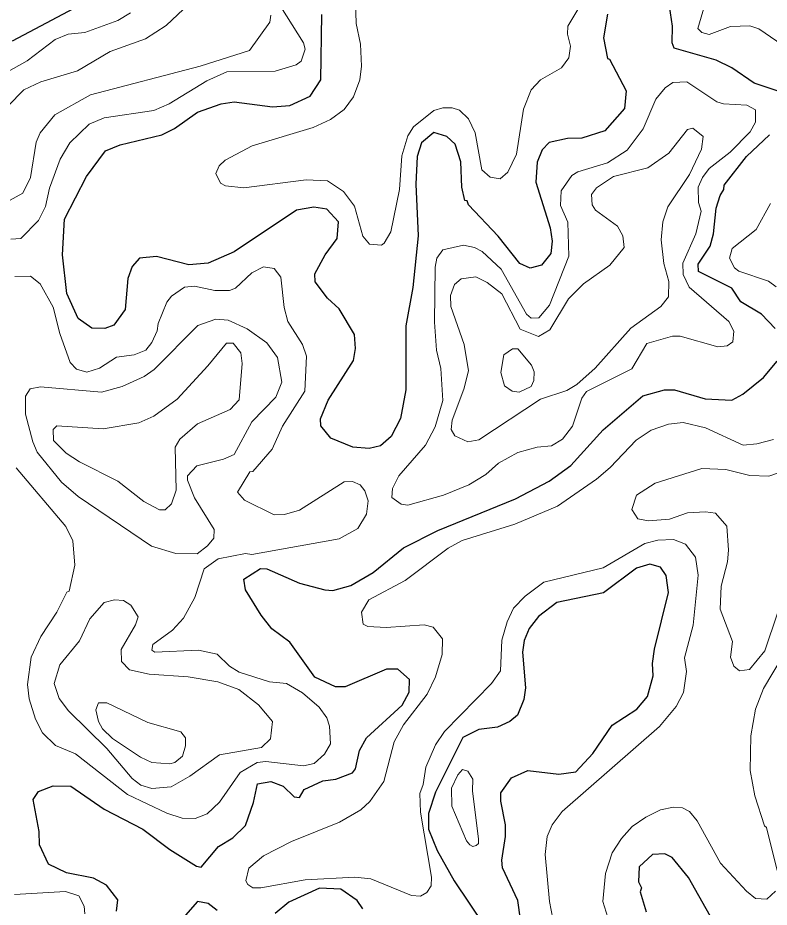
# Model space of a CAD drawing. Extents: x 763.2 to 816.8, y 7896.5 to 7952.7.
# Drawn here: x 786.774 to 789.274, y 7924.374 to 7927.332 of the extents above; entities that cross this region are included whole.
import ezdxf

# ---------------------------------------------------------------- set-up
doc = ezdxf.new("R2010")
doc.units = 0
doc.header["$LTSCALE"] = 0.064
doc.layers.add('1', color=7, linetype='Continuous', lineweight=25)
doc.layers.add('2', color=7, linetype='Continuous', lineweight=13)

msp = doc.modelspace()

# ---------------------------------------------------------------- linework, layer by layer
at = {"layer": '1'}
for points in [[(787.0165, 7927.3947), (786.7551, 7927.2544)], [(789.3032, 7927.0886), (789.2233, 7927.1149), (789.1495, 7927.1664), (789.0969, 7927.1911), (788.9574, 7927.2313), (788.9508, 7927.2493), (788.9522, 7927.3045), (788.9424, 7927.3711)], [(788.7352, 7927.3449), (788.7224, 7927.266), (788.7353, 7927.197), (788.7421, 7927.1951), (788.7976, 7927.09), (788.7918, 7927.0307), (788.7271, 7926.957), (788.6499, 7926.9322), (788.6022, 7926.9311), (788.5418, 7926.9177), (788.5178, 7926.8936), (788.5017, 7926.8524), (788.4967, 7926.7859), (788.5446, 7926.634), (788.5511, 7926.5894), (788.5474, 7926.548), (788.5166, 7926.5101), (788.4785, 7926.4993), (788.444, 7926.5148), (788.3721, 7926.606), (788.2727, 7926.7106), (788.2683, 7926.724), (788.2607, 7926.725), (788.2506, 7926.7695), (788.2473, 7926.8535), (788.2286, 7926.9121), (788.201, 7926.9378), (788.1578, 7926.9507), (788.1174, 7926.917), (788.1029, 7926.8714), (788.0977, 7926.7794), (788.1058, 7926.607), (788.0876, 7926.435), (788.0649, 7926.3079), (788.0648, 7926.0949), (788.0468, 7925.9996), (788.0163, 7925.9402), (787.9809, 7925.9094), (787.9432, 7925.8996), (787.8886, 7925.9042), (787.8152, 7925.934), (787.7823, 7925.9751), (787.7809, 7925.9986), (787.8061, 7926.0604), (787.8902, 7926.1922), (787.897, 7926.233), (787.8937, 7926.279), (787.8428, 7926.3644), (787.8038, 7926.4004), (787.7627, 7926.4543), (787.7617, 7926.481), (787.7965, 7926.5444), (787.8364, 7926.5987), (787.8407, 7926.6542), (787.8018, 7926.6961), (787.7584, 7926.7028), (787.7016, 7926.6929), (787.4936, 7926.5539), (787.4074, 7926.5158), (787.3425, 7926.5108), (787.2359, 7926.5386), (787.1792, 7926.5335), (787.1545, 7926.5057), (787.1402, 7926.4648), (787.1313, 7926.3618), (787.0933, 7926.3105), (787.063, 7926.2991), (787.0197, 7926.3007), (786.9747, 7926.3323), (786.9372, 7926.4156), (786.9227, 7926.5445), (786.9292, 7926.6628), (787.003, 7926.8051), (787.0652, 7926.8896), (787.1142, 7926.9097), (787.253, 7926.943), (787.2957, 7926.9644), (787.3714, 7927.0185), (787.4502, 7927.0465), (787.4937, 7927.0529), (787.6211, 7927.0367), (787.6785, 7927.0405), (787.7461, 7927.0716), (787.7817, 7927.1265), (787.7854, 7927.3432)], [(789.2935, 7926.2994), (789.2481, 7926.3462), (789.1797, 7926.3872), (789.1487, 7926.4337), (789.0379, 7926.4887), (789.037, 7926.5135), (789.0776, 7926.5733), (789.0885, 7926.6136), (789.097, 7926.6997), (789.1099, 7926.7416), (789.1227, 7926.7616), (789.1242, 7926.7762), (789.1977, 7926.8712), (789.2746, 7926.9431)], [(786.8451, 7924.6265), (786.8246, 7924.7331), (786.8432, 7924.7594), (786.8915, 7924.7783), (786.9505, 7924.7766), (787.0617, 7924.7001), (787.1898, 7924.6343), (787.2792, 7924.5661), (787.368, 7924.5108), (787.3837, 7924.5077), (787.4419, 7924.5762), (787.489, 7924.6056), (787.5309, 7924.6463), (787.558, 7924.7225), (787.5717, 7924.7843), (787.6153, 7924.7929), (787.6571, 7924.7767), (787.6936, 7924.7411), (787.7116, 7924.7394), (787.7269, 7924.7657), (787.7888, 7924.7949), (787.8315, 7924.8), (787.8872, 7924.8215), (787.8978, 7924.835), (787.9105, 7924.8952), (787.9334, 7924.9377), (788.0527, 7925.046), (788.0761, 7925.0892), (788.0775, 7925.1318), (788.0384, 7925.1662), (788.0008, 7925.1656), (787.8627, 7925.1073), (787.831, 7925.1076), (787.7615, 7925.1399), (787.6791, 7925.2562), (787.6195, 7925.2997), (787.5834, 7925.3456), (787.5315, 7925.4302), (787.5261, 7925.4654), (787.581, 7925.5011), (787.6021, 7925.5002), (787.7106, 7925.4521), (787.7953, 7925.4294), (787.8222, 7925.4279), (787.8815, 7925.4445), (787.9558, 7925.4881), (788.0565, 7925.5698), (788.1709, 7925.6278), (788.4295, 7925.7331), (788.5421, 7925.7914), (788.6137, 7925.8436), (788.7207, 7925.9618), (788.8529, 7926.0753), (788.9253, 7926.0947), (788.9588, 7926.0949), (789.0607, 7926.0654), (789.1487, 7926.0605), (789.1856, 7926.0802), (789.2549, 7926.1365), (789.3005, 7926.1904)], [(788.446, 7924.3332), (788.4378, 7924.3963), (788.3866, 7924.5051), (788.3838, 7924.5312), (788.3967, 7924.6101), (788.3967, 7924.648), (788.3806, 7924.7269), (788.3807, 7924.7552), (788.4167, 7924.8047), (788.4701, 7924.8291), (788.5736, 7924.8165), (788.6301, 7924.8248), (788.6865, 7924.886), (788.7513, 7924.9799), (788.8332, 7925.0329), (788.8683, 7925.0749), (788.888, 7925.1443), (788.8851, 7925.1853), (788.8915, 7925.2323), (788.9389, 7925.4212), (788.9304, 7925.4774), (788.9118, 7925.5051), (788.8765, 7925.5155), (788.8325, 7925.5022), (788.7221, 7925.4197), (788.5668, 7925.388), (788.5065, 7925.3416), (788.4745, 7925.3015), (788.4589, 7925.2616), (788.4527, 7925.2222), (788.4623, 7925.1039), (788.4573, 7925.0656), (788.436, 7925.0136), (788.4109, 7924.9919), (788.3695, 7924.9733), (788.3074, 7924.9656), (788.2541, 7924.9391), (788.1635, 7924.7572), (788.1398, 7924.6858), (788.1405, 7924.6341), (788.1691, 7924.5636), (788.2257, 7924.462), (788.3257, 7924.3141)], [(787.0688, 7924.448), (787.0262, 7924.4711), (786.9357, 7924.4883), (786.8756, 7924.5177), (786.8457, 7924.5823), (786.8451, 7924.6265)], [(789.0984, 7924.3083), (789.0052, 7924.4738), (788.9504, 7924.54), (788.9258, 7924.5516), (788.8852, 7924.5498), (788.8407, 7924.5089), (788.8391, 7924.4587), (788.8483, 7924.4384), (788.8442, 7924.4254), (788.8639, 7924.3589)], [(787.1027, 7924.361), (787.1064, 7924.3987), (787.0688, 7924.448)], [(787.9217, 7924.3692), (787.9028, 7924.3966), (787.8486, 7924.4345), (787.7773, 7924.4383), (787.6755, 7924.3916), (787.6297, 7924.3532)], [(787.4372, 7924.3637), (787.4073, 7924.3872), (787.372, 7924.393), (787.3319, 7924.3479)]]:
    msp.add_lwpolyline(points, dxfattribs=at)
at = {"layer": '2'}
for points in [[(787.3832, 7927.4161), (787.2676, 7927.307), (787.1991, 7927.2628), (787.0814, 7927.2204), (786.9724, 7927.1559), (786.8501, 7927.1193), (786.7942, 7927.0931), (786.7403, 7927.0383), (786.7026, 7926.9726), (786.6683, 7926.8622), (786.6746, 7926.7809), (786.7094, 7926.7378), (786.7461, 7926.7245), (786.7906, 7926.7487), (786.8157, 7926.8017), (786.8347, 7926.9187), (786.8488, 7926.9495), (786.897, 7927.0097), (787.0157, 7927.0758), (787.3806, 7927.1713), (787.5442, 7927.2235), (787.6126, 7927.3178), (787.6159, 7927.341)], [(786.7503, 7926.5964), (786.7839, 7926.5986), (786.8431, 7926.6581), (786.8656, 7926.7044), (786.8793, 7926.7656), (786.9151, 7926.8622), (786.947, 7926.9161), (787.0114, 7926.979), (787.061, 7926.9999), (787.2267, 7927.0236), (787.2779, 7927.0467), (787.4031, 7927.1231), (787.4693, 7927.1531), (787.6296, 7927.1554), (787.6996, 7927.176), (787.7171, 7927.1885), (787.7294, 7927.2283), (787.7248, 7927.2491), (787.6485, 7927.3687)], [(787.8973, 7927.386), (787.8997, 7927.3133), (787.9137, 7927.2446), (787.917, 7927.1714), (787.9118, 7927.1264), (787.8911, 7927.0692), (787.8599, 7927.0274), (787.8144, 7926.9937), (787.7566, 7926.9679), (787.554, 7926.9062), (787.4634, 7926.8591), (787.4442, 7926.8399), (787.4322, 7926.8142), (787.4483, 7926.7827), (787.465, 7926.7739), (787.5259, 7926.7672), (787.7328, 7926.7934), (787.8038, 7926.7898), (787.8572, 7926.7544), (787.894, 7926.7057), (787.9214, 7926.6058), (787.9434, 7926.5791), (787.9836, 7926.5766), (787.9929, 7926.5824), (788.0154, 7926.6209), (788.0437, 7926.7611), (788.0516, 7926.8733), (788.0717, 7926.9403), (788.0907, 7926.9703), (788.1578, 7927.0246), (788.1878, 7927.0333), (788.2187, 7927.0333), (788.2428, 7927.0252), (788.2729, 7926.9961), (788.2949, 7926.9494), (788.318, 7926.827), (788.3455, 7926.802), (788.3791, 7926.7972), (788.404, 7926.8192), (788.4324, 7926.8792), (788.456, 7927.0284), (788.4817, 7927.0928), (788.5131, 7927.1262), (788.5823, 7927.1665), (788.607, 7927.1994), (788.6121, 7927.2381), (788.6024, 7927.2783), (788.6039, 7927.305), (788.6368, 7927.3604)], [(789.0636, 7927.3922), (789.0364, 7927.297), (789.0491, 7927.2836), (789.0736, 7927.2766), (789.1451, 7927.3033), (789.2094, 7927.3059), (789.2385, 7927.2958), (789.3381, 7927.2282), (789.3951, 7927.2175), (789.4206, 7927.2291), (789.4407, 7927.2528), (789.4722, 7927.3215), (789.5004, 7927.3416)], [(787.1487, 7927.349), (787.1071, 7927.3229), (786.9966, 7927.2832), (786.9414, 7927.278), (786.8987, 7927.2604), (786.8055, 7927.1887), (786.7316, 7927.1486)], [(789.2784, 7926.7151), (789.23, 7926.6279), (789.1499, 7926.5647), (789.1416, 7926.5329), (789.1586, 7926.5006), (789.1722, 7926.4898), (789.2711, 7926.4565), (789.2968, 7926.4371)], [(787.3253, 7925.3362), (787.3627, 7925.4041), (787.3936, 7925.4996), (787.4405, 7925.5332), (787.5309, 7925.5505), (787.5528, 7925.5479), (787.8432, 7925.5998), (787.9048, 7925.6344), (787.9334, 7925.6815), (787.9399, 7925.7258), (787.9283, 7925.7597), (787.9129, 7925.7788), (787.8873, 7925.7907), (787.8596, 7925.789), (787.7111, 7925.6947), (787.6613, 7925.6806), (787.6272, 7925.6795), (787.5277, 7925.7284), (787.5048, 7925.7548), (787.5461, 7925.8221), (787.556, 7925.8231), (787.6201, 7925.8979), (787.6544, 7925.9743), (787.7291, 7926.091), (787.7343, 7926.2074), (787.7215, 7926.2455), (787.672, 7926.3223), (787.6605, 7926.3684), (787.6489, 7926.4693), (787.6273, 7926.499), (787.5913, 7926.5041), (787.5522, 7926.4842), (787.4985, 7926.4336), (787.4779, 7926.4257), (787.4291, 7926.4254), (787.3614, 7926.4399), (787.3287, 7926.4365), (787.2855, 7926.4067), (787.2692, 7926.3867), (787.2409, 7926.3153), (787.2374, 7926.2908), (787.22, 7926.2528), (787.2, 7926.2267), (787.1609, 7926.2118), (787.1018, 7926.2034), (787.0461, 7926.1675), (787.0041, 7926.1543), (786.9697, 7926.1634), (786.948, 7926.1858), (786.9133, 7926.2827), (786.8916, 7926.3703), (786.8486, 7926.4479), (786.8166, 7926.4729), (786.7644, 7926.4716)], [(789.2874, 7925.9298), (789.2327, 7925.9154), (789.1868, 7925.9109), (789.0616, 7925.9686), (788.9871, 7925.9866), (788.9385, 7925.9813), (788.8807, 7925.9606), (788.8308, 7925.9272), (788.7448, 7925.8365), (788.6992, 7925.7975), (788.5698, 7925.7081), (788.4278, 7925.6484), (788.2523, 7925.5935), (788.2057, 7925.5686), (788.0631, 7925.4606), (787.9421, 7925.3968), (787.9172, 7925.356), (787.9228, 7925.3161), (787.9381, 7925.308), (787.9991, 7925.3045), (788.1262, 7925.3139), (788.1559, 7925.3053), (788.1863, 7925.267), (788.186, 7925.2152), (788.1632, 7925.1411), (788.1354, 7925.0827), (788.0574, 7924.9811), (788.0256, 7924.9248), (787.9921, 7924.7928), (787.9447, 7924.7262), (787.9146, 7924.6978), (787.8438, 7924.6572), (787.6842, 7924.593), (787.5913, 7924.5454), (787.5422, 7924.5048), (787.5324, 7924.4625), (787.5396, 7924.4499), (787.5563, 7924.4394), (787.5824, 7924.4384), (787.7297, 7924.466), (787.8946, 7924.4745), (787.9478, 7924.469), (788.0836, 7924.4133), (788.1134, 7924.4107), (788.1347, 7924.423)], [(786.7682, 7925.8354), (786.9332, 7925.6408), (786.9566, 7925.5934), (786.9635, 7925.5117), (786.9444, 7925.4256), (786.9373, 7925.4221), (786.9033, 7925.356), (786.8511, 7925.2752), (786.8188, 7925.206), (786.806, 7925.1154), (786.8115, 7925.067), (786.8326, 7924.9998), (786.8557, 7924.9539), (786.8993, 7924.912), (786.9659, 7924.8842), (787.1393, 7924.7498), (787.2695, 7924.6867), (787.3204, 7924.6708), (787.364, 7924.67), (787.404, 7924.6853), (787.4445, 7924.7238), (787.5138, 7924.8222), (787.5705, 7924.8552), (787.5992, 7924.859), (787.7238, 7924.8444), (787.7602, 7924.8525), (787.7939, 7924.8831), (787.8146, 7924.918), (787.8104, 7924.976), (787.8023, 7925.0042), (787.776, 7925.0393), (787.7213, 7925.0875), (787.6678, 7925.1183), (787.611, 7925.1235)], [(789.3006, 7925.3522), (789.2591, 7925.2267), (789.2077, 7925.1648), (789.1744, 7925.1601), (789.1562, 7925.1763), (789.1448, 7925.2065), (789.1509, 7925.2576), (789.1101, 7925.3658), (789.1132, 7925.4427), (789.1346, 7925.5231), (789.138, 7925.5618), (789.1326, 7925.6417), (789.095, 7925.6846), (789.0614, 7925.689), (789.0017, 7925.6857), (788.9417, 7925.6645), (788.8724, 7925.6595), (788.8364, 7925.6663), (788.8161, 7925.6972), (788.8325, 7925.7448), (788.8945, 7925.7848), (789.0495, 7925.8334), (789.1291, 7925.8304), (789.2088, 7925.8107), (789.2727, 7925.8085), (789.3272, 7925.8264)], [(788.1221, 7924.7826), (788.131, 7924.8407), (788.1634, 7924.9149), (788.1935, 7924.9583), (788.3503, 7925.1182), (788.3794, 7925.1601), (788.384, 7925.2624), (788.402, 7925.3232), (788.4233, 7925.3686), (788.462, 7925.4091), (788.524, 7925.4557), (788.7216, 7925.5031), (788.8601, 7925.5843), (788.903, 7925.5953), (788.9551, 7925.597), (788.9953, 7925.5814), (789.0281, 7925.5388), (789.0376, 7925.4788), (789.0211, 7925.312), (788.9918, 7925.2036), (788.9983, 7925.1582), (788.9881, 7925.0887), (788.9645, 7925.0418), (788.909, 7924.9752), (788.5853, 7924.6926), (788.5514, 7924.6487), (788.535, 7924.6093), (788.5283, 7924.5502), (788.5429, 7924.3938), (788.5873, 7924.1629)], [(789.3002, 7924.4967), (789.2647, 7924.6394), (789.2576, 7924.645), (789.2258, 7924.7449), (789.2101, 7924.8286), (789.212, 7924.9445), (789.2283, 7925.0326), (789.2547, 7925.1023), (789.4193, 7925.3791)], [(787.2298, 7925.2222), (787.2193, 7925.2296), (787.2231, 7925.2483), (787.2886, 7925.2959), (787.3253, 7925.3362)], [(787.611, 7925.1235), (787.51, 7925.1564), (787.4782, 7925.1764), (787.4367, 7925.2162), (787.3746, 7925.2288), (787.2298, 7925.2222)], [(788.1347, 7924.423), (788.1485, 7924.445), (788.1503, 7924.4739), (788.1134, 7924.6902), (788.1111, 7924.7521), (788.1221, 7924.7826)], [(788.748, 7924.3051), (788.7196, 7924.3932), (788.7285, 7924.4861), (788.7513, 7924.5553), (788.7818, 7924.6033), (788.818, 7924.6426), (788.863, 7924.674), (788.9122, 7924.6978), (788.955, 7924.7077), (788.9856, 7924.7048), (789.0085, 7924.6925), (789.0344, 7924.6618), (789.1118, 7924.5206), (789.1983, 7924.4275), (789.2276, 7924.4038), (789.2655, 7924.4014), (789.2943, 7924.4275)], [(786.9965, 7924.3522), (786.9944, 7924.3774), (786.9768, 7924.4118), (786.9324, 7924.4267), (786.7625, 7924.417)]]:
    msp.add_lwpolyline(points, dxfattribs=at)
for points in [[(788.0716, 7925.712), (788.1897, 7925.7449), (788.274, 7925.7787), (788.3305, 7925.8137), (788.3733, 7925.8507), (788.4375, 7925.8868), (788.5014, 7925.9042), (788.5492, 7925.9088), (788.5856, 7925.9306), (788.6189, 7925.9739), (788.6498, 7926.0677), (788.6662, 7926.0896), (788.8169, 7926.1652), (788.867, 7926.2492), (788.9523, 7926.274), (788.9769, 7926.2739), (789.1029, 7926.2381), (789.1333, 7926.2415), (789.1527, 7926.2552), (789.1558, 7926.2901), (789.1391, 7926.3223), (789.0073, 7926.4365), (788.9871, 7926.4789), (788.9866, 7926.5166), (789.0293, 7926.6137), (789.0476, 7926.6888), (789.0378, 7926.7176), (789.0377, 7926.7693), (789.0511, 7926.8016), (789.074, 7926.8312), (789.1434, 7926.886), (789.2101, 7926.9531), (789.2283, 7926.9858), (789.2277, 7927.0267), (789.1995, 7927.0413), (789.1214, 7927.0465), (789.0996, 7927.0534), (788.9997, 7927.1198), (788.9534, 7927.1173), (788.9275, 7927.099), (788.8969, 7927.0619), (788.8539, 7926.9633), (788.8011, 7926.8922), (788.7359, 7926.8495), (788.6374, 7926.8198), (788.6168, 7926.8076), (788.5811, 7926.7565), (788.5795, 7926.7082), (788.6038, 7926.6531), (788.6071, 7926.5398), (788.5426, 7926.3771), (788.5076, 7926.3349), (788.4814, 7926.3334), (788.466, 7926.3472), (788.382, 7926.4959), (788.3189, 7926.5554), (788.2936, 7926.5687), (788.257, 7926.5763), (788.1879, 7926.5609), (788.1683, 7926.5332), (788.1619, 7926.5025), (788.1601, 7926.3201), (788.1669, 7926.2265), (788.1816, 7926.1665), (788.1878, 7926.0596), (788.1627, 7925.9725), (788.1304, 7925.911), (788.0419, 7925.8089), (788.0207, 7925.7669), (788.0178, 7925.7366), (788.0494, 7925.7153)], [(788.4449, 7926.2971), (788.3837, 7926.4148), (788.3356, 7926.4524), (788.2972, 7926.4705), (788.2491, 7926.4644), (788.2264, 7926.4452), (788.2131, 7926.4087), (788.2143, 7926.3718), (788.2586, 7926.2461), (788.2736, 7926.1587), (788.2579, 7926.0972), (788.2189, 7925.994), (788.2161, 7925.9629), (788.2283, 7925.9416), (788.2705, 7925.9227), (788.3076, 7925.9288), (788.513, 7926.0644), (788.6, 7926.0932), (788.6335, 7926.1131), (788.6941, 7926.1673), (788.8127, 7926.3003), (788.9127, 7926.3727), (788.9389, 7926.4041), (788.9392, 7926.4551), (788.923, 7926.5149), (788.9146, 7926.5939), (788.9196, 7926.6537), (788.9362, 7926.7036), (789.0081, 7926.8116), (789.0487, 7926.8956), (789.0538, 7926.9378), (789.019, 7926.9658), (789.0012, 7926.9605), (788.9392, 7926.8824), (788.8696, 7926.8331), (788.7552, 7926.8049), (788.6993, 7926.7671), (788.6829, 7926.7449), (788.6842, 7926.7099), (788.6954, 7926.6924), (788.7689, 7926.639), (788.7862, 7926.607), (788.7911, 7926.5689), (788.743, 7926.5101), (788.6561, 7926.4478), (788.606, 7926.3978), (788.5437, 7926.2945), (788.5062, 7926.2726)], [(787.2997, 7925.551), (787.3703, 7925.5498), (787.4047, 7925.5761), (787.4256, 7925.6017), (787.4267, 7925.6301), (787.3618, 7925.7361), (787.3389, 7925.7945), (787.339, 7925.8088), (787.3691, 7925.842), (787.4587, 7925.8644), (787.4933, 7925.8802), (787.5529, 7925.9885), (787.6318, 7926.0707), (787.6521, 7926.1206), (787.6377, 7926.2027), (787.6029, 7926.251), (787.5366, 7926.2984), (787.4733, 7926.3266), (787.4331, 7926.3297), (787.3734, 7926.3086), (787.228, 7926.163), (787.1948, 7926.1391), (787.1213, 7926.106), (787.0519, 7926.0868), (786.8494, 7926.1049), (786.8148, 7926.0982), (786.7994, 7926.0744), (786.7994, 7926.0137), (786.8235, 7925.922), (786.8389, 7925.8882), (786.919, 7925.7881), (786.9753, 7925.74), (787.2182, 7925.5752)], [(787.1934, 7925.7237), (787.1066, 7925.7909), (786.979, 7925.8557), (786.9352, 7925.8841), (786.8926, 7925.9266), (786.8917, 7925.9631), (786.9043, 7925.9749), (787.0584, 7925.9653), (787.1768, 7925.9848), (787.2261, 7926.0077), (787.3039, 7926.0638), (787.4058, 7926.1753), (787.4684, 7926.2507), (787.4902, 7926.2504), (787.5155, 7926.2179), (787.5208, 7926.1831), (787.5105, 7926.0617), (787.4805, 7926.0292), (787.3719, 7925.9819), (787.3125, 7925.9311), (787.2974, 7925.9045), (787.3006, 7925.7609), (787.2855, 7925.7156), (787.2644, 7925.6959), (787.2452, 7925.6957)], [(788.4828, 7926.1767), (788.4376, 7926.231), (788.4201, 7926.2311), (788.3911, 7926.2118), (788.3806, 7926.1527), (788.3934, 7926.1087), (788.419, 7926.0902), (788.4417, 7926.0869), (788.4819, 7926.1067), (788.4902, 7926.1262), (788.4922, 7926.1546)], [(787.2109, 7925.15), (787.341, 7925.1402), (787.4389, 7925.1239), (787.5093, 7925.099), (787.5751, 7925.048), (787.6207, 7924.9919), (787.6143, 7924.9349), (787.5851, 7924.9055), (787.4448, 7924.8809), (787.346, 7924.8105), (787.2845, 7924.7748), (787.2201, 7924.7687), (787.1833, 7924.7806), (787.1539, 7924.8021), (787.0705, 7924.9018), (786.9428, 7925.0278), (786.9112, 7925.0691), (786.895, 7925.1186), (786.9142, 7925.1806), (786.9793, 7925.2605), (787.014, 7925.3335), (787.0609, 7925.3879), (787.0953, 7925.3964), (787.1252, 7925.395), (787.1505, 7925.3787), (787.1739, 7925.34), (787.166, 7925.3134), (787.1183, 7925.2318), (787.1186, 7925.1914), (787.1454, 7925.1637)], [(787.0702, 7925.0541), (787.0428, 7925.0546), (787.033, 7925.0313), (787.0422, 7924.992), (787.0559, 7924.9676), (787.0892, 7924.9359), (787.1819, 7924.8731), (787.2193, 7924.856), (787.28, 7924.8511), (787.2959, 7924.8561), (787.3213, 7924.8768), (787.3316, 7924.9111), (787.3318, 7924.9383), (787.3164, 7924.9578), (787.2063, 7924.9892)], [(788.2868, 7924.7612), (788.2881, 7924.7998), (788.2711, 7924.827), (788.2528, 7924.8326), (788.2375, 7924.8146), (788.2163, 7924.7701), (788.2179, 7924.7105), (788.267, 7924.5953), (788.2773, 7924.582), (788.2875, 7924.5763), (788.2992, 7924.5795), (788.3062, 7924.5865), (788.3062, 7924.6003)]]:
    msp.add_lwpolyline(points, close=True, dxfattribs=at)

doc.saveas('drawing.dxf')
